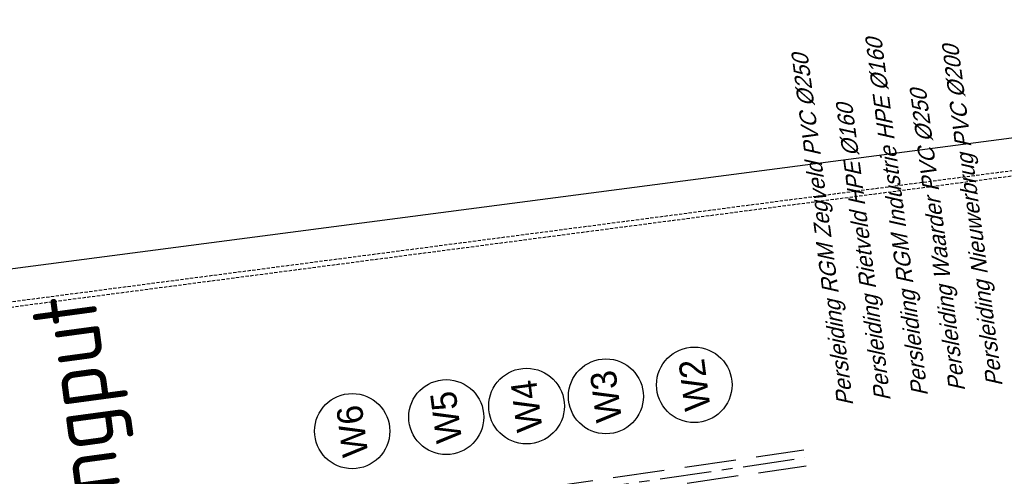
# Model space of a CAD drawing. Extents: x 117893332 to 118394757, y 454959407 to 455669244.
# Tile 322 of 330: x 118207438 to 118222708, y 455381512 to 455388594. Entities that reach past the tile are written whole.
import ezdxf
from ezdxf.enums import TextEntityAlignment as Align

# ---------------------------------------------------------------- set-up
doc = ezdxf.new("R2010")
doc.units = 0
doc.header["$LTSCALE"] = 200
for name, pattern in [('HIDDEN', [0.375, 0.25, -0.125]), ('Tauw_HIDDEN2', [5.6, 4, -1.6]), ('Tauw_L_Center2', [6.499, 4, -0.833, 0.833, -0.833])]:
    doc.linetypes.add(name, pattern=pattern)
for name, color, linetype in [('ZU_B_-_-L999---LW_PE-160_pgr17__18_^200~-_-----', 1, 'CONTINUOUS'), ('ZU_B_-_-L999---LW_pvc200_pgr00__18_^200~-_-----', 1, 'CONTINUOUS'), ('ZU_B_-_-L999---LW_pvc250_pgr00__18_^200~-_-----', 1, 'CONTINUOUS'), ('ZU_B_-_AL999---LW_PE-160_pgr17__18_^200~-_-----', 1, 'CONTINUOUS'), ('ZU_B_-_AL999---LW_PE-160_pgr17__20_^200~M_-----', 1, 'CONTINUOUS'), ('ZU_B_-_AL999---LW_pvc200_pgr00__18_^200~-_-----', 1, 'CONTINUOUS'), ('ZU_B_-_AL999---LW_pvc200_pgr00__20_^200~M_-----', 1, 'CONTINUOUS'), ('ZU_B_-_AL999---LW_pvc250_pgr00__18_^200~-_-----', 1, 'CONTINUOUS'), ('ZU_B_-_AL999---LW_pvc250_pgr00__20_^200~M_-----', 1, 'CONTINUOUS'), ('ZU_B_-_EL999---LW_pvc250_pgr00~H_-----', 1, 'Tauw_L_Center2'), ('ZU_B_-_EL999---LW_pvc250_pgr00~W_-----', 8, 'Tauw_HIDDEN2'), ('ZU_B_-_JB00----ZME_tekst__50_^200~-_-----', 2, 'CONTINUOUS'), ('ZU_B_-_ML999---LW_PE-160_pgr17__20_^200~M_-----', 1, 'CONTINUOUS'), ('ZU_B_-_ML999---LW_pvc200_pgr00__20_^200~M_-----', 1, 'CONTINUOUS'), ('ZU_B_-_ML999---LW_pvc250_pgr00__20_^200~M_-----', 1, 'CONTINUOUS'), ('ZU_B_-_XX------extern-TER-D02S', 231, 'HIDDEN'), ('ZU_B_A_EB00----AFRASTERING~-_-----', 1, 'CONTINUOUS')]:
    doc.layers.add(name, color=color, linetype=linetype)
doc.styles.add('ISO', font='ISO')
doc.styles.add('tcb_isocp', font='tcb_isocp.shx')

msp = doc.modelspace()

# ---------------------------------------------------------------- linework, layer by layer
at = {"layer": 'ZU_B_-_-L999---LW_PE-160_pgr17__18_^200~-_-----'}
for points in [[(118219672.4, 455381363.4, 0, 96, 0), (118219958, 455381400.6, 0, 0, 0), (118221006.2, 455381537, 0, 0, 0), (118220904.4, 455382319.8, 0, 0, 0)], [(118219724, 455380966.7, 0, 96, 0), (118220009.6, 455381003.9, 0, 0, 0), (118221618.7, 455381213.3, 0, 0, 0), (118221465.1, 455382392.8, 0, 0, 0)]]:
    msp.add_lwpolyline(points, format="xyseb", dxfattribs=at)
at = {"layer": 'ZU_B_-_-L999---LW_pvc200_pgr00__18_^200~-_-----'}
msp.add_lwpolyline([(118219842.8, 455380054.3, 0, 96, 0), (118220128.4, 455380091.5, 0, 0, 0), (118222863.6, 455380447.5, 0, 0, 0), (118222591.3, 455382539.4, 0, 0, 0)], format="xyseb", dxfattribs=at)
at = {"layer": 'ZU_B_-_-L999---LW_pvc250_pgr00__18_^200~-_-----'}
msp.add_lwpolyline([(118219780.8, 455380530.3, 0, 96, 0), (118220066.4, 455380567.5, 0, 0, 0), (118222249.6, 455380851.7, 0, 0, 0), (118222039.3, 455382467.6, 0, 0, 0)], format="xyseb", dxfattribs=at)
at = {"layer": 'ZU_B_-_-L999---LW_pvc250_pgr00__18_^200~-_-----', "flags": 128}
msp.add_lwpolyline([(118219615.6, 455381799.8, 0, 96, 0), (118219901.2, 455381836.9, 0, 0, 0), (118220373.3, 455381898.4, 0, 0, 0), (118220328.2, 455382244.8, 0, 0, 0)], format="xyseb", dxfattribs=at)
at = {"layer": 'ZU_B_-_EL999---LW_pvc250_pgr00~H_-----'}
msp.add_lwpolyline([(118212227.6, 455380725), (118219615.6, 455381799.8)], dxfattribs=at)
at = {"layer": 'ZU_B_-_EL999---LW_pvc250_pgr00~W_-----'}
for points in [[(118212209.6, 455380848.7), (118219597.6, 455381923.5)], [(118212245.6, 455380601.3), (118219633.6, 455381676.1)]]:
    msp.add_lwpolyline(points, dxfattribs=at)
at = {"layer": 'ZU_B_-_ML999---LW_PE-160_pgr17__20_^200~M_-----', "flags": 128}
for points in [[(118215616.8, 455380369.2, 0, 0, 0), (118215633.7, 455380250.4, 0, 91.8, 0), (118215632.4, 455380259.4, 91.8, 169.7, 0), (118215628.7, 455380285.2, 169.7, 221.7, 0), (118215623.3, 455380323.7, 221.7, 240, 0), (118215616.8, 455380369.2, 240, 221.7, 0), (118215610.3, 455380414.6, 221.7, 169.7, 0), (118215604.8, 455380453.2, 169.7, 91.8, 0), (118215601.1, 455380478.9, 91.8, 0, 0), (118215599.8, 455380488, 0, 0, 0), (118215616.8, 455380369.2, 0, 0, 0), (118215381.6, 455382019.8, 0, 0, 0)], [(118214329.2, 455380586.1, 0, 0, 0), (118214347, 455380467.4, 0, 91.8, 0), (118214345.6, 455380476.4, 91.8, 169.7, 0), (118214341.8, 455380502.2, 169.7, 221.7, 0), (118214336, 455380540.7, 221.7, 240, 0), (118214329.2, 455380586.1, 240, 221.7, 0), (118214322.4, 455380631.5, 221.7, 169.7, 0), (118214316.6, 455380670, 169.7, 91.8, 0), (118214312.8, 455380695.7, 91.8, 0, 0), (118214311.4, 455380704.8, 0, 0, 0), (118214329.2, 455380586.1, 0, 0, 0), (118214139, 455381855.3, 0, 0, 0)]]:
    msp.add_lwpolyline(points, format="xyseb", dxfattribs=at)
at = {"layer": 'ZU_B_-_ML999---LW_PE-160_pgr17__20_^200~M_-----'}
for centre, radius in [((118215298.7, 455382601.1), 587.2), ((118214052.8, 455382430.1), 581.2)]:
    msp.add_circle(centre, radius, dxfattribs=at)
at = {"layer": 'ZU_B_-_ML999---LW_pvc200_pgr00__20_^200~M_-----', "flags": 128}
msp.add_lwpolyline([(118218312.8, 455379831.7, 0, 0, 0), (118218328.6, 455379712.8, 0, 91.8, 0), (118218327.4, 455379721.8, 91.8, 169.7, 0), (118218324, 455379747.6, 169.7, 221.7, 0), (118218318.8, 455379786.2, 221.7, 240, 0), (118218312.8, 455379831.7, 240, 221.7, 0), (118218306.7, 455379877.2, 221.7, 169.7, 0), (118218301.6, 455379915.8, 169.7, 91.8, 0), (118218298.2, 455379941.6, 91.8, 0, 0), (118218296.9, 455379950.7, 0, 0, 0), (118218312.8, 455379831.7, 0, 0, 0), (118217977.5, 455382350, 0, 0, 0)], format="xyseb", dxfattribs=at)
at = {"layer": 'ZU_B_-_ML999---LW_pvc200_pgr00__20_^200~M_-----'}
msp.add_circle((118217900.3, 455382930.2), 585.3, dxfattribs=at)
at = {"layer": 'ZU_B_-_ML999---LW_pvc250_pgr00__20_^200~M_-----', "flags": 128}
for points in [[(118216873.6, 455380107.4, 0, 0, 0), (118216889.1, 455379988.4, 0, 91.8, 0), (118216887.9, 455379997.5, 91.8, 169.7, 0), (118216884.5, 455380023.2, 169.7, 221.7, 0), (118216879.5, 455380061.9, 221.7, 240, 0), (118216873.6, 455380107.4, 240, 221.7, 0), (118216867.6, 455380152.9, 221.7, 169.7, 0), (118216862.6, 455380191.5, 169.7, 91.8, 0), (118216859.3, 455380217.3, 91.8, 0, 0), (118216858.1, 455380226.4, 0, 0, 0), (118216873.6, 455380107.4, 0, 0, 0), (118216604.3, 455382175.4, 0, 0, 0)], [(118213341.3, 455380887, 0, 0, 0), (118213400.2, 455380782.4, 0, 91.8, 0), (118213395.7, 455380790.4, 91.8, 169.7, 0), (118213382.9, 455380813, 169.7, 221.7, 0), (118213363.8, 455380847, 221.7, 240, 0), (118213341.3, 455380887, 240, 221.7, 0), (118213318.8, 455380927, 221.7, 169.7, 0), (118213299.7, 455380960.9, 169.7, 91.8, 0), (118213286.9, 455380983.6, 91.8, 0, 0), (118213282.4, 455380991.6, 0, 0, 0), (118213341.3, 455380887, 0, 0, 0), (118212880.6, 455381705.1, 0, 0, 0)]]:
    msp.add_lwpolyline(points, format="xyseb", dxfattribs=at)
at = {"layer": 'ZU_B_-_ML999---LW_pvc250_pgr00__20_^200~M_-----'}
for centre, radius in [((118216529.2, 455382751.8), 581.2), ((118212594.6, 455382213.1), 583)]:
    msp.add_circle(centre, radius, dxfattribs=at)
at = {"layer": 'ZU_B_-_XX------extern-TER-D02S'}
for points in [[(118181595.4, 455154766.4), (118175717.3, 455193425.1), (118169314, 455235105.8), (118162361, 455280926.3), (118160424, 455311087.1), (118156343.1, 455377470.1), (118177804.8, 455380353.7), (118231645.1, 455387410.2), (118261657, 455391336.5), (118269647, 455346340.9), (118273860.9, 455322664.1)], [(118181564.7, 455154679.4), (118175686.6, 455193338.2), (118169283.2, 455235018.9), (118162330.2, 455280839.3), (118160393.3, 455311000.1), (118156312.4, 455377383.2), (118177774, 455380266.7), (118231614.3, 455387323.2), (118261626.3, 455391249.6), (118269616.2, 455346254), (118273830.1, 455322577.2)]]:
    msp.add_lwpolyline(points, dxfattribs=at)
at = {"layer": 'ZU_B_A_EB00----AFRASTERING~-_-----'}
msp.add_lwpolyline([(118262065.8, 455391894.3), (118231580.1, 455387905.9), (118177739, 455380849.3), (118155815.5, 455377903.8), (118159925, 455311055.7), (118161863.4, 455280872.6), (118168819.7, 455235030.4), (118172498, 455211087.8)], dxfattribs=at)

# ---------------------------------------------------------------- texts
at = {"layer": 'ZU_B_-_AL999---LW_PE-160_pgr17__18_^200~-_-----', "style": 'tcb_isocp', "oblique": 20.00024}
for s, p in [('Persleiding RGM Industrie HPE %%129160', (118221526.3, 455382763.8)), ('Persleiding Rietveld HPE %%129160', (118220948.4, 455382688.6))]:
    msp.add_text(s, height=250, rotation=97.41631, dxfattribs=at).set_placement(p)
at = {"layer": 'ZU_B_-_AL999---LW_PE-160_pgr17__20_^200~M_-----', "style": 'tcb_isocp'}
for s, p in [('W4', (118215298.7, 455382601.1)), ('W5', (118214052.8, 455382430.1))]:
    msp.add_text(s, height=400, rotation=97.41631, dxfattribs=at).set_placement(p, align=Align.MIDDLE)
at = {"layer": 'ZU_B_-_AL999---LW_pvc200_pgr00__18_^200~-_-----', "style": 'tcb_isocp', "oblique": 20.00024}
msp.add_text('Persleiding Nieuwerbrug PVC %%129200', height=250, rotation=97.41631, dxfattribs=at).set_placement((118222682.3, 455382914.3))
at = {"layer": 'ZU_B_-_AL999---LW_pvc200_pgr00__20_^200~M_-----', "style": 'tcb_isocp'}
msp.add_text('W2', height=400, rotation=97.41631, dxfattribs=at).set_placement((118217900.3, 455382930.2), align=Align.MIDDLE)
at = {"layer": 'ZU_B_-_AL999---LW_pvc250_pgr00__18_^200~-_-----', "style": 'tcb_isocp', "oblique": 20.00024}
for s, p in [('Persleiding RGM Zegveld PVC %%129250', (118220368.6, 455382613.1)), ('Persleiding Waarder PVC %%129250', (118222102.5, 455382838.8))]:
    msp.add_text(s, height=250, rotation=97.41631, dxfattribs=at).set_placement(p)
at = {"layer": 'ZU_B_-_AL999---LW_pvc250_pgr00__20_^200~M_-----', "style": 'tcb_isocp'}
for s, p in [('W3', (118216529.2, 455382751.8)), ('W6', (118212594.6, 455382213.1))]:
    msp.add_text(s, height=400, rotation=97.41631, dxfattribs=at).set_placement(p, align=Align.MIDDLE)
at = {"layer": 'ZU_B_-_JB00----ZME_tekst__50_^200~-_-----', "style": 'ISO'}
msp.add_text('Ontvangput', height=1000, rotation=97.69665, dxfattribs=at).set_placement((118209428.3, 455378228.4))

doc.saveas('drawing.dxf')
